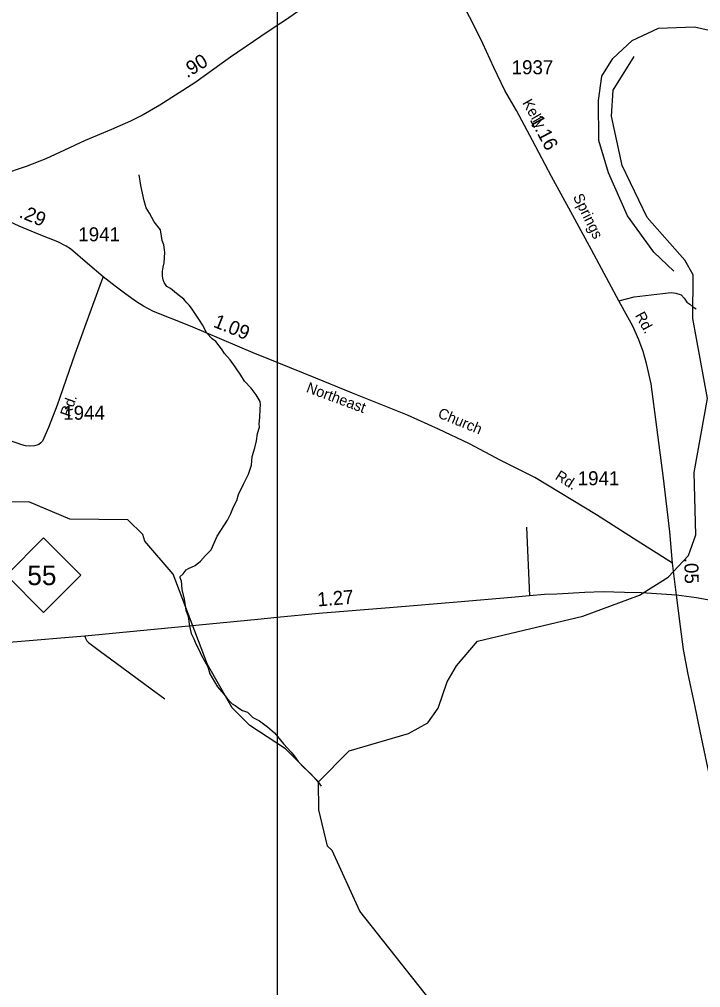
# Model space of a CAD drawing. Extents: x 2206922 to 2357709, y 510027 to 673830.
# Drawn here: x 2286750 to 2292836, y 527127 to 535777 of the extents above; entities that cross this region are included whole.
import ezdxf

# ---------------------------------------------------------------- set-up
doc = ezdxf.new("R2010")
doc.units = 0
for name, color, linetype in [('Exist Hydrographic Creek Single Shore', 7, 'Continuous'), ('Exist Hydrographic Misc Water Feature', 7, 'Continuous'), ('Exist Road Non-System Type 51', 7, 'Continuous'), ('Exist Road Primary NC Attributed', 7, 'Continuous'), ('Exist Road Primary NC Service Mileage Hundredths English Label', 7, 'Continuous'), ('Exist Road Primary NC Shield CELL', 7, 'Continuous'), ('Exist Road Primary NC Shield Number Label', 7, 'Continuous'), ('Exist Road Secondary Mileage Hundredths English Label', 7, 'Continuous'), ('Exist Road Secondary Type 51 Attributed', 7, 'Continuous'), ('Exist Road Secondary Type 51 Label', 7, 'Continuous'), ('Exist Road Secondary Type 51 Number Label', 7, 'Continuous'), ('Map Preparation Inset Cut Line', 7, 'Continuous')]:
    doc.layers.add(name, color=color, linetype=linetype)

msp = doc.modelspace()

# ---------------------------------------------------------------- linework, layer by layer
at = {"layer": 'Exist Hydrographic Creek Single Shore'}
for points in [[(2289423.1, 528967.3), (2289128, 529261.8), (2288810, 529468.2), (2288650.1, 529625.6), (2288430.1, 530013.7), (2288123.1, 530820.1), (2287870.1, 531117), (2287853, 531176.5), (2287718.1, 531307.1), (2287202, 531310.9), (2286834.1, 531465.9), (2286634, 531463.3), (2286251, 531425.1), (2285926, 531497.3), (2285699, 531656), (2285396.9, 532003.1), (2285278, 532215.5), (2285158, 532522.8), (2285058, 532613.4), (2284815, 532752.8), (2284604, 533042.3), (2284447.9, 533632.5), (2284461.9, 533983.1), (2284591.9, 534334.7)], [(2290659.2, 526761.5), (2290525.1, 526885.5), (2289791.2, 527812), (2289545.1, 528351.5), (2289503.1, 528391.7), (2289425.2, 528714.7), (2289423.1, 528967.3)]]:
    msp.add_lwpolyline(points, dxfattribs=at)
at = {"layer": 'Exist Hydrographic Misc Water Feature'}
for points in [[(2292595.1, 533527.5), (2292418.1, 533698.3), (2292182.1, 534021.1), (2292012.1, 534404.9), (2291926, 534695.3), (2291922.1, 535052.8), (2291954.1, 535268.7), (2292052.1, 535427.4), (2292225.2, 535587.8), (2292458.1, 535698), (2292782.1, 535711.1), (2293175.2, 535621.2), (2293517, 535515.9), (2293961.1, 535280.7), (2294405.1, 534933.9)], [(2289423.1, 528967.3), (2289695, 529243.8), (2290226.1, 529397.1), (2290400.2, 529491.9), (2290491, 529624.6), (2290572, 529859.1), (2290654, 530001.7), (2290843.1, 530220.9), (2291782, 530444.7), (2292289.1, 530634.6), (2292545, 530793.4), (2292727.1, 530986.5), (2292792.1, 531172.1), (2292778.2, 531729.8), (2292897.1, 532389.9), (2292765.1, 533104.2), (2292770.2, 533494.4), (2292694.1, 533627.1), (2292357, 534007.8), (2292136.2, 534471.3), (2292040, 534912.7), (2292055.2, 535145.2), (2292243, 535446.4)], [(2288184.8, 530796.3), (2288212.5, 530822.6), (2288240.4, 530858.9), (2288260.1, 530871), (2288319.7, 530899.6), (2288367.5, 530936), (2288413, 530986.4), (2288464.5, 531036.9), (2288517.4, 531159.3), (2288609.9, 531304.1), (2288639.2, 531362.3), (2288662.8, 531422.5), (2288694, 531478.8), (2288707.5, 531532.9), (2288752.8, 531625.3), (2288797.7, 531713.6), (2288823.1, 531793.8), (2288828.3, 531871.8), (2288853.9, 531948), (2288869.1, 532012.1), (2288876.5, 532078.1), (2288893.9, 532134.2), (2288893.5, 532164.2), (2288899, 532220.3), (2288902.3, 532298.2), (2288904.1, 532332.3), (2288899.8, 532362.2), (2288865.4, 532423.8), (2288820.5, 532483.4), (2288762, 532544.8), (2288729.6, 532598.4), (2288679, 532673.9), (2288632.2, 532735.5), (2288581.8, 532791), (2288555.5, 532834.7), (2288505.1, 532898.2), (2288472.7, 532923.9), (2288424.3, 532973.4), (2288385.6, 533047), (2288359.3, 533088.7), (2288318.7, 533152.3), (2288288.4, 533198), (2288266, 533223.8), (2288245.7, 533243.6), (2288231.8, 533263.5), (2288217.6, 533277.3), (2288153, 533328.6), (2288098.7, 533372.1), (2288068.5, 533391.8), (2288044.3, 533425.6), (2288034.1, 533451.5), (2288029.8, 533483.4), (2288029.4, 533527.4), (2288033.1, 533563.4), (2288044.6, 533603.4), (2288049.7, 533693.5), (2288047.6, 533719.5), (2288039, 533763.3), (2288026.7, 533801.2), (2288009.7, 533897), (2287955.4, 533968.4), (2287912.5, 534046), (2287881.9, 534093.7), (2287865.5, 534155.5), (2287834.2, 534293.1), (2287819.2, 534388.9)], [(2288184.8, 530796.3), (2288184.8, 530792.3), (2288195.3, 530762.5), (2288202, 530682.6), (2288222.7, 530596.9), (2288235.5, 530499.1), (2288258, 530441.3), (2288269.1, 530355.4), (2288285.5, 530291.6), (2288308, 530241.8), (2288326.3, 530200), (2288354.8, 530142.3), (2288373.3, 530100.5), (2288405.9, 530040.9), (2288434.4, 529993.1), (2288450.8, 529929.3), (2288491.6, 529859.8), (2288519.9, 529814.1), (2288576.7, 529748.7), (2288606.8, 529710.9), (2288637.2, 529677.3), (2288651.3, 529663.4), (2288677.3, 529647.6), (2288711.6, 529624), (2288743.8, 529604.3), (2288787.9, 529586.7), (2288834.4, 529541.2), (2288894.5, 529509.8), (2288965, 529458.5), (2289029.6, 529403.1), (2289108.4, 529303.9), (2289177.1, 529230.6), (2289203.3, 529196.8), (2289241.9, 529147.3), (2289292.3, 529093.7), (2289352.8, 529036.3), (2289423.3, 528961.1), (2289445.9, 528927.2)]]:
    msp.add_lwpolyline(points, dxfattribs=at)
at = {"layer": 'Exist Road Non-System Type 51'}
msp.add_line((2291281.2, 531240.5), (2291308.3, 530627.4), dxfattribs=at)
for points in [[(2292105.9, 533263), (2292242.2, 533297.1), (2292495.7, 533329.1), (2292572.4, 533335.5), (2292612.9, 533331.2), (2292661.3, 533314.8), (2292689.5, 533285.2), (2292713.8, 533249.4), (2292740, 533231.7), (2292766.3, 533208.3), (2292795.4, 533192.4)], [(2287334, 530268.1), (2287341.2, 530248), (2287351.7, 530225.5), (2287366.9, 530211), (2287474.2, 530130), (2287665.8, 529988.9), (2287927.9, 529795.4), (2288050.8, 529706.8)]]:
    msp.add_lwpolyline(points, dxfattribs=at)
at = {"layer": 'Exist Road Primary NC Attributed'}
for points in [[(2292618.9, 530634.6), (2292485.4, 530642.3), (2292306.2, 530652.7), (2292156.1, 530658.1), (2291964.5, 530661.8), (2291801.8, 530656.3), (2291552.4, 530641.9), (2291440.3, 530638.2), (2291308.3, 530627.4), (2291147.4, 530611.1), (2290659.4, 530571.3), (2290092.9, 530522.3), (2289425.7, 530470.1), (2289054.2, 530433.1), (2288880.6, 530415.8), (2288356.3, 530365.1), (2287334, 530268.1), (2286695.5, 530212.6), (2285958.4, 530155.7)], [(2295782.4, 529844.2), (2295679.3, 529887.6), (2295554.6, 529932.9), (2295337.7, 530003.4), (2295149.7, 530055.8), (2295034, 530088.4), (2294931, 530111.9), (2294674.3, 530175.2), (2294401.3, 530242.1), (2294211.5, 530285.5), (2294003.6, 530343.4), (2293761.4, 530401.3), (2293322.1, 530504.4), (2293023.8, 530567.7), (2292797.9, 530609.3), (2292618.9, 530634.6)]]:
    msp.add_lwpolyline(points, dxfattribs=at)
at = {"layer": 'Exist Road Primary NC Shield CELL'}
msp.add_lwpolyline([(2286633.8, 530812.9), (2286966.8, 531145.9), (2287299.8, 530812.9), (2286966.8, 530479.9)], close=True, dxfattribs=at)
at = {"layer": 'Exist Road Secondary Type 51 Attributed'}
msp.add_line((2292618.9, 530634.6), (2292585.2, 530918.3), dxfattribs=at)
for points in [[(2292585.2, 530918.3), (2292559.6, 531199.6), (2292504.2, 531679.2), (2292444.6, 532135.4), (2292393.5, 532521.2), (2292353, 532702.4), (2292323.2, 532809), (2292282.7, 532915.5), (2292229.4, 533037), (2292157, 533171.3), (2292105.9, 533263), (2292019.7, 533424.5), (2291862, 533718.7), (2291675.2, 534056.5), (2291504.8, 534373.7), (2291332.5, 534694.5), (2291189.6, 534962.2), (2291087, 535141.9), (2290988, 535347.2), (2290890.9, 535559.9), (2290788.3, 535765.3), (2290693, 535943.1)], [(2289311.3, 535899.1), (2289117.1, 535763.4), (2289054.2, 535721.1), (2288907.5, 535622.3), (2288636.5, 535439.9), (2288317.6, 535209.1), (2288003.7, 535010.1), (2287856.7, 534924.9), (2287743.2, 534867.8), (2287571.9, 534792.3), (2287338.7, 534693.4), (2287154.4, 534608.1), (2286986.7, 534531), (2286811.6, 534463.3), (2286600.2, 534390.7), (2286333.2, 534300.4), (2286278.6, 534277.5), (2286225, 534252.3), (2286209.7, 534242.1), (2286194.7, 534227.9), (2286171.8, 534201.2)], [(2287497.8, 533478.3), (2287359, 533595.7), (2287206.5, 533726.7), (2287168.4, 533749.6), (2287092.1, 533790.3), (2286926.8, 533856.5), (2286747.6, 533930.2), (2286546.8, 534021.8), (2286393, 534095.6), (2286305.2, 534141.4), (2286246.8, 534171.9), (2286171.8, 534201.2)], [(2287497.8, 533478.3), (2287480.8, 533432.1), (2287391.1, 533189.4), (2287245.1, 532786.3), (2287088.8, 532331.5), (2287009.2, 532130.4), (2286956.7, 532009.6), (2286941.5, 531992.6), (2286922.6, 531979.8), (2286905.6, 531973.6), (2286884.7, 531968), (2286843.8, 531964.9), (2286803.3, 531967), (2286771.3, 531975.5), (2286730.4, 531989.7), (2286676.4, 532009.6), (2286581.7, 532048.5), (2286453.9, 532101.3), (2286283.5, 532167.4), (2286145, 532222.8), (2285968.2, 532291), (2285793.5, 532357.1), (2285653.4, 532407.5)], [(2292585.2, 530918.3), (2292267.8, 531118.6), (2291905.6, 531351), (2291353.8, 531683.5), (2291051.3, 531837), (2290772.2, 531984.1), (2290495.3, 532116.2), (2290218.3, 532242), (2289726.2, 532438.1), (2289398.1, 532572.4), (2289054.2, 532711.1), (2288837.8, 532798.3), (2288279.7, 533034.9), (2287949.4, 533167.1), (2287857.8, 533214), (2287796.1, 533254.5), (2287702.3, 533322.7), (2287606.5, 533393), (2287497.8, 533478.3)], [(2293535.1, 527062.9), (2293524.9, 527234.6), (2293511, 527336.3), (2293490.6, 527415.2), (2293406.7, 527641.6), (2293298.7, 527908.6), (2293250.4, 528028.2), (2293170.3, 528229.2), (2293081.3, 528446.6), (2293012.7, 528634.9), (2292972, 528771), (2292937.7, 528916), (2292891.9, 529136), (2292830.9, 529417.1), (2292781.3, 529665.1), (2292723.7, 529927.4), (2292682.2, 530148.1), (2292656.9, 530352.5), (2292618.9, 530634.6)]]:
    msp.add_lwpolyline(points, dxfattribs=at)
at = {"layer": 'Map Preparation Inset Cut Line'}
msp.add_lwpolyline([(2282834.5, 540252.9), (2289054.2, 540252.9), (2289054.2, 521583.5), (2268884.2, 521583.5)], dxfattribs=at)

# ---------------------------------------------------------------- texts
at = {"layer": 'Exist Road Primary NC Service Mileage Hundredths English Label'}
msp.add_text('1.27', height=125, rotation=4.47339, dxfattribs=at).set_placement((2289416.1, 530532.1))
at = {"layer": 'Exist Road Primary NC Shield Number Label'}
msp.add_text('55', height=175, dxfattribs=at).set_placement((2286820.9, 530723.2))
at = {"layer": 'Exist Road Secondary Mileage Hundredths English Label'}
for s, rotation, p in [('.90', 31.83226, (2288248.8, 535248.7)), ('1.16', 298.116, (2291306.3, 534880.3)), ('.29', 337.42369, (2286739.8, 534011.6)), ('1.09', 337.92778, (2288474.3, 533032.6)), ('.05', 271.3868, (2292689, 530965.7))]:
    msp.add_text(s, height=125, rotation=rotation, dxfattribs=at).set_placement(p)
at = {"layer": 'Exist Road Secondary Type 51 Label'}
for s, rotation, p in [('Kelly', 299.89592, (2291239.7, 535031.3)), ('Springs', 296.18418, (2291693.3, 534192.1)), ('Rd.', 298.74263, (2292247.2, 533133.1)), ('Northeast', 339.7284, (2289305.6, 532449.9)), ('Rd.', 70.48734, (2287200.8, 532219.4)), ('Church', 337.59312, (2290480.8, 532223.2)), ('Rd.', 327.51769, (2291528.9, 531674.7))]:
    msp.add_text(s, height=95, rotation=rotation, dxfattribs=at).set_placement(p)
at = {"layer": 'Exist Road Secondary Type 51 Number Label'}
for s, p in [('1937', (2291147.5, 535286.6)), ('1941', (2287276.5, 533794.1)), ('1944', (2287141.8, 532200.3)), ('1941', (2291737.7, 531615))]:
    msp.add_text(s, height=125, dxfattribs=at).set_placement(p)

doc.saveas('drawing.dxf')
